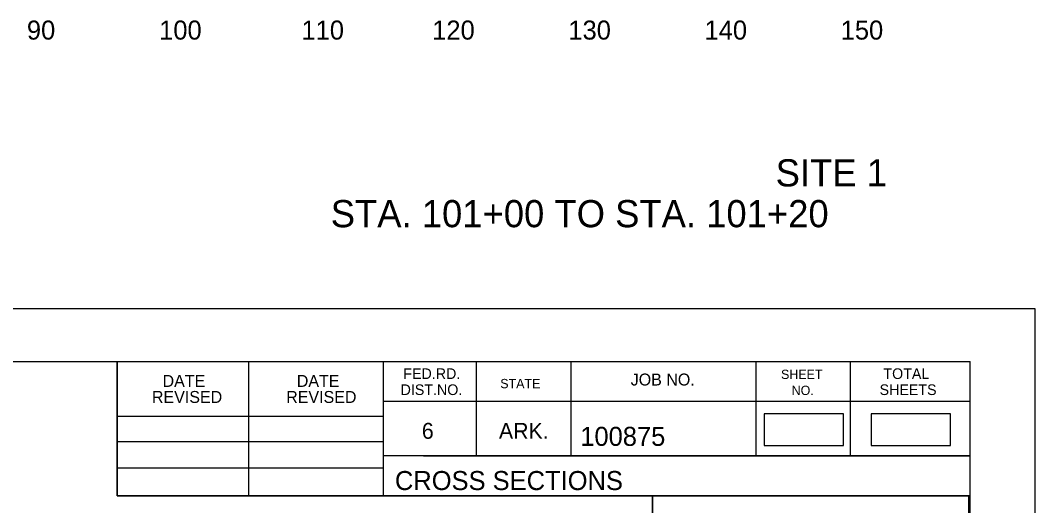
# Model space of a CAD drawing. Extents: x 1368122 to 1710785, y 373130 to 557566.
# Drawn here: x 1368777.3 to 1368851.8, y 373329.2 to 373364.9 of the extents above; entities that cross this region are included whole.
import ezdxf

# ---------------------------------------------------------------- set-up
doc = ezdxf.new("R2010")
doc.units = 0
for name, color, linetype in [('R_Axis Annot', 7, 'Continuous'), ('R_Border', 7, 'Continuous'), ('R_Draft', 7, 'Continuous'), ('R_Drive', 7, 'Continuous'), ('R_No Plot', 7, 'Continuous')]:
    doc.layers.add(name, color=color, linetype=linetype)

msp = doc.modelspace()

# ---------------------------------------------------------------- linework, layer by layer
at = {"layer": 'R_Border'}
for p, q in [((1368530.881, 373339.769), (1368847.061, 373339.769)), ((1368784.421, 373329.889), (1368784.421, 373339.769)), ((1368794.101, 373329.889), (1368794.101, 373339.769)), ((1368803.961, 373339.769), (1368803.961, 373329.889)), ((1368810.801, 373339.769), (1368810.801, 373332.829)), ((1368817.741, 373339.769), (1368817.741, 373332.829)), ((1368831.321, 373339.769), (1368831.321, 373332.829)), ((1368838.261, 373339.769), (1368838.261, 373332.829)), ((1368847.061, 373134.309), (1368847.061, 373339.769)), ((1368847.061, 373336.829), (1368803.961, 373336.829)), ((1368847.061, 373336.849), (1368847.061, 373336.849)), ((1368784.421, 373335.749), (1368803.961, 373335.749)), ((1368784.421, 373333.889), (1368803.961, 373333.889)), ((1368847.061, 373332.829), (1368803.961, 373332.829)), ((1368806.921, 373332.829), (1368847.061, 373332.829)), ((1368784.421, 373331.949), (1368803.961, 373331.949)), ((1368847.061, 373329.889), (1368784.421, 373329.889))]:
    msp.add_line(p, q, dxfattribs=at)
at = {"layer": 'R_Drive'}
for points in [[(1368831.934, 373333.605), (1368837.767, 373333.605), (1368837.767, 373335.916), (1368831.934, 373335.916)], [(1368839.804, 373333.605), (1368845.637, 373333.605), (1368845.637, 373335.916), (1368839.804, 373335.916)]]:
    msp.add_lwpolyline(points, close=True, dxfattribs=at)
at = {"layer": 'R_No Plot'}
msp.add_line((1368518.48, 373343.664), (1368851.813, 373343.664), dxfattribs=at)
for points in [[(1368518.473, 373343.664), (1368851.813, 373343.664), (1368851.813, 373130.326), (1368518.473, 373130.326)], [(1368764.801, 373339.769), (1368784.421, 373339.769), (1368784.421, 373329.889), (1368800.533, 373329.889), (1368823.732, 373329.889), (1368823.853, 373301.733), (1368847.061, 373301.733), (1368847.061, 373134.309), (1368530.881, 373134.309), (1368530.881, 373339.769)], [(1368823.732, 373329.889), (1368846.94, 373329.889), (1368847.061, 373301.733), (1368823.853, 373301.733)]]:
    msp.add_lwpolyline(points, close=True, dxfattribs=at)

# ---------------------------------------------------------------- texts
at = {"layer": 'R_Axis Annot'}
for s, p in [('90', (1368777.795, 373363.447)), ('100', (1368787.508, 373363.447)), ('110', (1368797.96, 373363.447)), ('120', (1368807.563, 373363.447)), ('130', (1368817.563, 373363.447)), ('140', (1368827.563, 373363.447)), ('150', (1368837.563, 373363.447))]:
    msp.add_text(s, height=1.4, dxfattribs=at).set_placement(p)
at = {"layer": 'R_Border'}
for s, height, p in [('FED.RD.', 0.7819, (1368805.441, 373338.489)), ('SHEET', 0.684, (1368833.181, 373338.489)), ('TOTAL', 0.7819, (1368840.701, 373338.489)), ('DATE', 0.8792, (1368787.758, 373337.906)), ('DATE', 0.8792, (1368797.618, 373337.906)), ('STATE', 0.684, (1368812.561, 373337.809)), ('JOB NO.', 0.8792, (1368822.141, 373338.009)), ('REVISED', 0.8792, (1368786.978, 373336.726)), ('REVISED', 0.8792, (1368796.838, 373336.726)), ('DIST.NO.', 0.7819, (1368805.241, 373337.309)), ('NO.', 0.684, (1368833.961, 373337.309)), ('SHEETS', 0.7819, (1368840.421, 373337.309)), ('6', 1.172, (1368806.801, 373334.089)), ('ARK.', 1.1723, (1368812.461, 373334.089)), ('100875', 1.4, (1368818.436, 373333.569)), ('CROSS SECTIONS', 1.4, (1368804.824, 373330.32))]:
    msp.add_text(s, height=height, rotation=360, dxfattribs=at).set_placement(p)
at = {"layer": 'R_Draft'}
for s, p in [('SITE 1', (1368832.786, 373352.647)), ('STA. 101+00 TO STA. 101+20', (1368800.109, 373349.647))]:
    msp.add_text(s, height=2, dxfattribs=at).set_placement(p)

doc.saveas('drawing.dxf')
